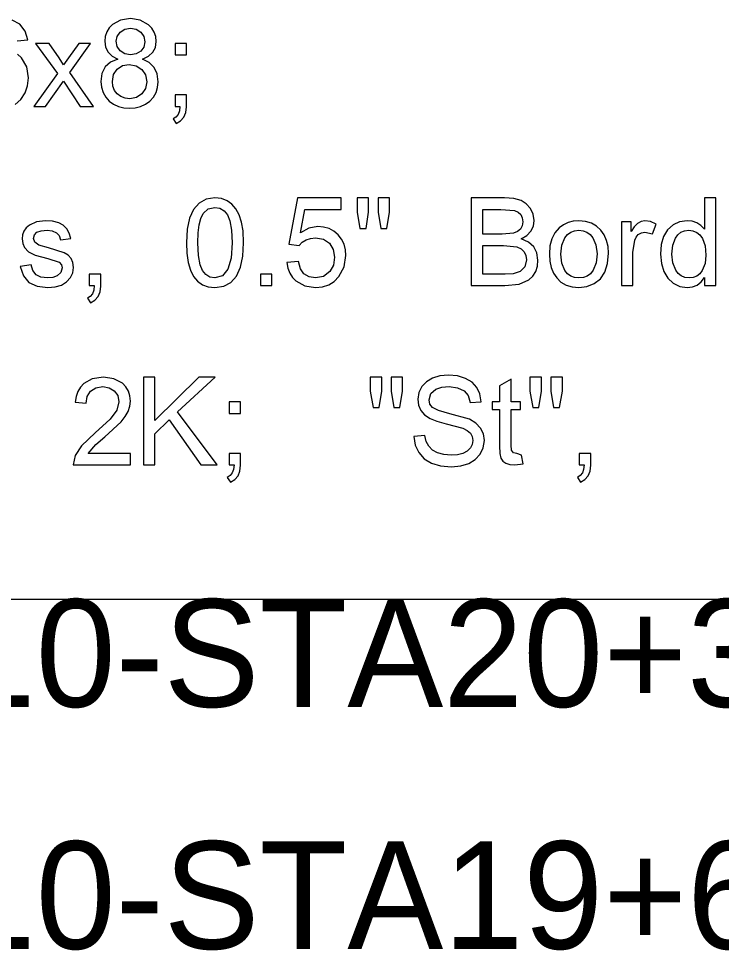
# Model space of a CAD drawing. Extents: x 1001568 to 1002149, y 1840825 to 1841423.
# Drawn here: x 1001948.936 to 1001951.551, y 1840980.163 to 1840983.629 of the extents above; entities that cross this region are included whole.
import ezdxf

# ---------------------------------------------------------------- set-up
doc = ezdxf.new("R2010")
doc.units = 0
for name, color, linetype in [('40', 7, 'Continuous'), ('R_No Plot', 7, 'Continuous'), ('SIGNS', 7, 'Continuous')]:
    doc.layers.add(name, color=color, linetype=linetype)

msp = doc.modelspace()

# ---------------------------------------------------------------- linework, layer by layer
at = {"layer": 'R_No Plot'}
msp.add_line((1001890.6501, 1840981.4691), (1001982.1327, 1840981.4691), dxfattribs=at)
at = {"layer": 'SIGNS'}
for points in [[(1001948.9702, 1840983.5493), (1001948.9603, 1840983.5825), (1001948.9406, 1840983.6076), (1001948.9124, 1840983.6233)], [(1001949.3049, 1840983.4779), (1001949.2776, 1840983.4664), (1001949.2581, 1840983.4488), (1001949.2464, 1840983.4251), (1001949.2426, 1840983.3953), (1001949.2446, 1840983.3736), (1001949.2505, 1840983.3542), (1001949.2602, 1840983.3369), (1001949.2737, 1840983.3221), (1001949.2894, 1840983.3103), (1001949.3073, 1840983.302), (1001949.3271, 1840983.297), (1001949.349, 1840983.2954), (1001949.3704, 1840983.2969), (1001949.3901, 1840983.3019), (1001949.4079, 1840983.3102), (1001949.424, 1840983.3218), (1001949.4377, 1840983.3365), (1001949.4477, 1840983.3536), (1001949.4534, 1840983.3728), (1001949.4554, 1840983.3942), (1001949.4515, 1840983.4233), (1001949.4406, 1840983.4471), (1001949.4223, 1840983.4652), (1001949.3967, 1840983.4779), (1001949.4192, 1840983.4888), (1001949.4354, 1840983.5035), (1001949.445, 1840983.5216), (1001949.4483, 1840983.5433), (1001949.4465, 1840983.5617), (1001949.441, 1840983.5784), (1001949.4319, 1840983.5931), (1001949.4194, 1840983.6062), (1001949.3889, 1840983.623), (1001949.352, 1840983.6287), (1001949.3152, 1840983.6231), (1001949.2853, 1840983.6066), (1001949.2728, 1840983.5939), (1001949.2639, 1840983.5793), (1001949.2586, 1840983.5628), (1001949.2568, 1840983.5444), (1001949.2599, 1840983.522), (1001949.2688, 1840983.5035), (1001949.2838, 1840983.4887), (1001949.3049, 1840983.4779)], [(1001949.2994, 1840983.5449), (1001949.3029, 1840983.5627), (1001949.3135, 1840983.5779), (1001949.3312, 1840983.5894), (1001949.3526, 1840983.5932), (1001949.3734, 1840983.5893), (1001949.3906, 1840983.5782), (1001949.402, 1840983.562), (1001949.4058, 1840983.5427), (1001949.4018, 1840983.5229), (1001949.3905, 1840983.5074), (1001949.3735, 1840983.4972), (1001949.353, 1840983.4939), (1001949.3312, 1840983.4975), (1001949.314, 1840983.5083), (1001949.3029, 1840983.5246), (1001949.2994, 1840983.5449)], [(1001948.9303, 1840983.5463), (1001948.9702, 1840983.5493)], [(1001948.9238, 1840983.3095), (1001948.9447, 1840983.3276), (1001948.9604, 1840983.3521), (1001948.9697, 1840983.3791), (1001948.9727, 1840983.4082), (1001948.9662, 1840983.4489), (1001948.9471, 1840983.4829), (1001948.9326, 1840983.4969)], [(1001949.2852, 1840983.3953), (1001949.2898, 1840983.4203), (1001949.3031, 1840983.4407), (1001949.323, 1840983.4541), (1001949.348, 1840983.4584), (1001949.3736, 1840983.4537), (1001949.3945, 1840983.4401), (1001949.4082, 1840983.4194), (1001949.4129, 1840983.394), (1001949.4083, 1840983.3687), (1001949.3949, 1840983.3485), (1001949.3745, 1840983.3352), (1001949.3494, 1840983.3308), (1001949.3321, 1840983.3329), (1001949.3163, 1840983.3392), (1001949.3025, 1840983.3491), (1001949.2929, 1840983.3617), (1001949.287, 1840983.3771), (1001949.2852, 1840983.3953)], [(1001949.5602, 1840982.7952), (1001949.5619, 1840982.756), (1001949.5669, 1840982.7221), (1001949.5752, 1840982.6934), (1001949.587, 1840982.67), (1001949.6018, 1840982.6517), (1001949.6201, 1840982.6389), (1001949.6417, 1840982.6311), (1001949.6666, 1840982.6287), (1001949.6993, 1840982.6336), (1001949.7258, 1840982.6478), (1001949.7464, 1840982.6714), (1001949.7612, 1840982.7039), (1001949.77, 1840982.7451), (1001949.773, 1840982.7952), (1001949.7711, 1840982.8389), (1001949.7657, 1840982.8722), (1001949.7564, 1840982.8993), (1001949.7445, 1840982.9215), (1001949.7299, 1840982.9388), (1001949.7127, 1840982.9514), (1001949.6909, 1840982.9595), (1001949.6666, 1840982.962), (1001949.6337, 1840982.957), (1001949.6075, 1840982.9428), (1001949.5867, 1840982.919), (1001949.572, 1840982.8865), (1001949.5631, 1840982.8452), (1001949.5602, 1840982.7952)], [(1001950.6202, 1840982.6358), (1001950.7456, 1840982.6358), (1001950.7979, 1840982.6411), (1001950.8346, 1840982.6574), (1001950.8493, 1840982.6713), (1001950.8599, 1840982.6882), (1001950.8663, 1840982.7078), (1001950.8685, 1840982.7303), (1001950.8645, 1840982.758), (1001950.8527, 1840982.7804), (1001950.8331, 1840982.7974), (1001950.8058, 1840982.8093), (1001950.827, 1840982.8223), (1001950.8423, 1840982.8382), (1001950.8514, 1840982.8569), (1001950.8543, 1840982.8785), (1001950.8507, 1840982.9013), (1001950.8405, 1840982.9223), (1001950.8249, 1840982.9399), (1001950.8053, 1840982.952), (1001950.7782, 1840982.9595), (1001950.7445, 1840982.962), (1001950.6202, 1840982.962), (1001950.6202, 1840982.6358)], [(1001951.4875, 1840982.6358), (1001951.53, 1840982.6358), (1001951.53, 1840982.962), (1001951.4875, 1840982.962), (1001951.4875, 1840982.8455), (1001951.4746, 1840982.8592), (1001951.4597, 1840982.869), (1001951.4424, 1840982.8749), (1001951.4231, 1840982.8769), (1001951.3955, 1840982.873), (1001951.371, 1840982.8615), (1001951.3503, 1840982.8428), (1001951.3358, 1840982.8184), (1001951.327, 1840982.7882), (1001951.3243, 1840982.7526), (1001951.3276, 1840982.7179), (1001951.3368, 1840982.6882), (1001951.3516, 1840982.6637), (1001951.3718, 1840982.645), (1001951.3962, 1840982.6326), (1001951.4232, 1840982.6287), (1001951.4432, 1840982.631), (1001951.4605, 1840982.638), (1001951.4753, 1840982.6495), (1001951.4875, 1840982.6657), (1001951.4875, 1840982.6358)], [(1001949.6028, 1840982.7953), (1001949.604, 1840982.8318), (1001949.6078, 1840982.8621), (1001949.6141, 1840982.8859), (1001949.6231, 1840982.9036), (1001949.6418, 1840982.9209), (1001949.6662, 1840982.9265), (1001949.6849, 1840982.9233), (1001949.7005, 1840982.914), (1001949.7129, 1840982.8986), (1001949.7219, 1840982.8771), (1001949.7282, 1840982.8424), (1001949.7305, 1840982.7953), (1001949.7264, 1840982.7377), (1001949.7145, 1840982.6967), (1001949.6945, 1840982.6721), (1001949.6666, 1840982.6641), (1001949.6478, 1840982.6672), (1001949.6324, 1840982.6765), (1001949.6201, 1840982.6919), (1001949.6113, 1840982.7135), (1001949.6049, 1840982.748), (1001949.6028, 1840982.7953)], [(1001950.6628, 1840982.8273), (1001950.6628, 1840982.9194), (1001950.7298, 1840982.9194), (1001950.7808, 1840982.9151), (1001950.7944, 1840982.9089), (1001950.8042, 1840982.8998), (1001950.8099, 1840982.8876), (1001950.8117, 1840982.8726), (1001950.8094, 1840982.8576), (1001950.803, 1840982.8457), (1001950.7923, 1840982.8368), (1001950.7776, 1840982.8308), (1001950.7353, 1840982.8273), (1001950.6628, 1840982.8273)], [(1001950.9109, 1840982.7528), (1001950.9126, 1840982.7264), (1001950.9177, 1840982.7029), (1001950.9261, 1840982.6821), (1001950.938, 1840982.6642), (1001950.954, 1840982.6485), (1001950.9733, 1840982.6374), (1001950.9955, 1840982.6308), (1001951.0209, 1840982.6287), (1001951.0503, 1840982.6324), (1001951.0774, 1840982.6432), (1001951.1007, 1840982.6614), (1001951.1174, 1840982.6863), (1001951.1273, 1840982.7178), (1001951.1307, 1840982.7561), (1001951.129, 1840982.7812), (1001951.1237, 1840982.8041), (1001951.1148, 1840982.8244), (1001951.1025, 1840982.8422), (1001951.0861, 1840982.8573), (1001951.0671, 1840982.8681), (1001951.0453, 1840982.8747), (1001951.0209, 1840982.8769), (1001950.9998, 1840982.8752), (1001950.9805, 1840982.8702), (1001950.9629, 1840982.8619), (1001950.9472, 1840982.8505), (1001950.9312, 1840982.8324), (1001950.9199, 1840982.8101), (1001950.9131, 1840982.7835), (1001950.9109, 1840982.7528)], [(1001950.9535, 1840982.7529), (1001950.9571, 1840982.7866), (1001950.9683, 1840982.8135), (1001950.9782, 1840982.8257), (1001950.9902, 1840982.8345), (1001951.0044, 1840982.8397), (1001951.0209, 1840982.8414), (1001951.0368, 1840982.8397), (1001951.0507, 1840982.8345), (1001951.0628, 1840982.8259), (1001951.0729, 1840982.814), (1001951.0843, 1840982.7871), (1001951.0882, 1840982.7542), (1001951.0846, 1840982.72), (1001951.0736, 1840982.6927), (1001951.0636, 1840982.6801), (1001951.0515, 1840982.6711), (1001951.0372, 1840982.6658), (1001951.0209, 1840982.6641), (1001951.0044, 1840982.6659), (1001950.9902, 1840982.6712), (1001950.9782, 1840982.6798), (1001950.9683, 1840982.6921), (1001950.9571, 1840982.7189), (1001950.9535, 1840982.7529)], [(1001951.3669, 1840982.7527), (1001951.37, 1840982.7856), (1001951.3796, 1840982.812), (1001951.3885, 1840982.8248), (1001951.3998, 1840982.834), (1001951.4133, 1840982.8396), (1001951.4291, 1840982.8414), (1001951.445, 1840982.8394), (1001951.459, 1840982.8337), (1001951.4708, 1840982.824), (1001951.4803, 1840982.8107), (1001951.49, 1840982.7832), (1001951.4934, 1840982.7493), (1001951.4899, 1840982.7179), (1001951.4798, 1840982.6921), (1001951.4704, 1840982.6796), (1001951.4592, 1840982.671), (1001951.4459, 1840982.6657), (1001951.4308, 1840982.6641), (1001951.4151, 1840982.666), (1001951.4017, 1840982.6715), (1001951.3903, 1840982.6807), (1001951.3809, 1840982.6936), (1001951.3704, 1840982.7203), (1001951.3669, 1840982.7527)], [(1001950.6628, 1840982.6783), (1001950.6628, 1840982.7847), (1001950.7405, 1840982.7847), (1001950.7894, 1840982.7794), (1001950.8055, 1840982.772), (1001950.8169, 1840982.7618), (1001950.8237, 1840982.7481), (1001950.8259, 1840982.7315), (1001950.8193, 1840982.7054), (1001950.8026, 1840982.6887), (1001950.7767, 1840982.6798), (1001950.7465, 1840982.6783), (1001950.6628, 1840982.6783)]]:
    msp.add_lwpolyline(points, dxfattribs=at)
for points in [[(1001948.9929, 1840983.3024), (1001949.0364, 1840983.3024), (1001949.1036, 1840983.3963), (1001949.1653, 1840983.3024), (1001949.2147, 1840983.3024), (1001949.1265, 1840983.4281), (1001949.2042, 1840983.5365), (1001949.1605, 1840983.5365), (1001949.1219, 1840983.4824), (1001949.1034, 1840983.4566), (1001949.0868, 1840983.4824), (1001949.0501, 1840983.5365), (1001948.9994, 1840983.5365), (1001949.0804, 1840983.4244)], [(1001949.5181, 1840983.4939), (1001949.5607, 1840983.4939), (1001949.5607, 1840983.5365), (1001949.5181, 1840983.5365)], [(1001949.5181, 1840983.3024), (1001949.5365, 1840983.3024), (1001949.5344, 1840983.2857), (1001949.5295, 1840983.2723), (1001949.5217, 1840983.2622), (1001949.511, 1840983.2556), (1001949.5224, 1840983.2386), (1001949.5391, 1840983.2485), (1001949.551, 1840983.2621), (1001949.5582, 1840983.2795), (1001949.5607, 1840983.3009), (1001949.5607, 1840983.345), (1001949.5181, 1840983.345)], [(1001949.9343, 1840982.7214), (1001949.938, 1840982.7007), (1001949.9449, 1840982.6824), (1001949.9548, 1840982.6665), (1001949.968, 1840982.6529), (1001950.0005, 1840982.6347), (1001950.0408, 1840982.6287), (1001950.0669, 1840982.6313), (1001950.0901, 1840982.6389), (1001950.1104, 1840982.6515), (1001950.1279, 1840982.6692), (1001950.1476, 1840982.7054), (1001950.1542, 1840982.7475), (1001950.1523, 1840982.7694), (1001950.1469, 1840982.7896), (1001950.1378, 1840982.8079), (1001950.1252, 1840982.8243), (1001950.1091, 1840982.838), (1001950.0912, 1840982.8479), (1001950.0711, 1840982.8536), (1001950.0492, 1840982.8556), (1001950.0164, 1840982.8497), (1001949.9853, 1840982.8326), (1001950.0013, 1840982.9194), (1001950.1359, 1840982.9194), (1001950.1359, 1840982.962), (1001949.9732, 1840982.962), (1001949.9415, 1840982.7904), (1001949.9799, 1840982.7855), (1001949.9916, 1840982.7976), (1001950.0058, 1840982.8062), (1001950.022, 1840982.8113), (1001950.0406, 1840982.8131), (1001950.0703, 1840982.808), (1001950.0928, 1840982.7931), (1001950.1069, 1840982.7703), (1001950.1117, 1840982.7414), (1001950.1071, 1840982.712), (1001950.0935, 1840982.6878), (1001950.0706, 1840982.67), (1001950.0413, 1840982.6641), (1001950.0168, 1840982.6679), (1001949.9979, 1840982.6793), (1001949.9847, 1840982.6984), (1001949.9772, 1840982.7251)], [(1001950.206, 1840982.8485), (1001950.2288, 1840982.8485), (1001950.2382, 1840982.9095), (1001950.2382, 1840982.962), (1001950.1956, 1840982.962), (1001950.1956, 1840982.9095)], [(1001950.2838, 1840982.8485), (1001950.3062, 1840982.8485), (1001950.3162, 1840982.9095), (1001950.3162, 1840982.962), (1001950.2736, 1840982.962), (1001950.2736, 1840982.9095)], [(1001948.9424, 1840982.7063), (1001948.9539, 1840982.6721), (1001948.9747, 1840982.6478), (1001949.0049, 1840982.6334), (1001949.0445, 1840982.6287), (1001949.0722, 1840982.631), (1001949.0955, 1840982.6379), (1001949.1143, 1840982.6493), (1001949.129, 1840982.6654), (1001949.1381, 1840982.6837), (1001949.1409, 1840982.703), (1001949.1385, 1840982.7213), (1001949.1318, 1840982.7366), (1001949.1208, 1840982.7488), (1001949.1054, 1840982.7579), (1001949.047, 1840982.7764), (1001949.0119, 1840982.7866), (1001948.9968, 1840982.7971), (1001948.992, 1840982.8112), (1001948.9952, 1840982.8244), (1001949.0046, 1840982.8339), (1001949.0201, 1840982.8396), (1001949.0419, 1840982.8414), (1001949.0616, 1840982.8391), (1001949.0767, 1840982.8325), (1001949.0868, 1840982.8215), (1001949.0922, 1840982.8063), (1001949.1303, 1840982.8115), (1001949.1246, 1840982.8313), (1001949.1152, 1840982.8475), (1001949.1021, 1840982.8601), (1001949.0853, 1840982.869), (1001949.0623, 1840982.875), (1001949.0365, 1840982.8769), (1001949.0025, 1840982.8727), (1001948.9764, 1840982.8605), (1001948.9645, 1840982.85), (1001948.9561, 1840982.8379), (1001948.9511, 1840982.8243), (1001948.9494, 1840982.8092), (1001948.9515, 1840982.7924), (1001948.9582, 1840982.7776), (1001948.9734, 1840982.7618), (1001948.9974, 1840982.7495), (1001949.0454, 1840982.7363), (1001949.0865, 1840982.7227), (1001949.0954, 1840982.7135), (1001949.0984, 1840982.7015), (1001949.0937, 1840982.6843), (1001949.08, 1840982.6721), (1001949.0635, 1840982.6661), (1001949.0438, 1840982.6641), (1001949.0193, 1840982.6671), (1001949.001, 1840982.6762), (1001948.9886, 1840982.6914), (1001948.9823, 1840982.7128)], [(1001951.1793, 1840982.6358), (1001951.2218, 1840982.6358), (1001951.2218, 1840982.7584), (1001951.2284, 1840982.8048), (1001951.2337, 1840982.8164), (1001951.2415, 1840982.8253), (1001951.2533, 1840982.832), (1001951.2659, 1840982.8343), (1001951.2945, 1840982.8279), (1001951.308, 1840982.8643), (1001951.2869, 1840982.8737), (1001951.2665, 1840982.8769), (1001951.2523, 1840982.8743), (1001951.239, 1840982.8668), (1001951.2264, 1840982.8543), (1001951.2147, 1840982.8369), (1001951.2147, 1840982.8728), (1001951.1793, 1840982.8728)], [(1001949.1992, 1840982.6358), (1001949.2176, 1840982.6358), (1001949.2155, 1840982.6191), (1001949.2107, 1840982.6057), (1001949.2028, 1840982.5956), (1001949.1921, 1840982.5889), (1001949.2035, 1840982.572), (1001949.2202, 1840982.5818), (1001949.2321, 1840982.5955), (1001949.2393, 1840982.6129), (1001949.2418, 1840982.6342), (1001949.2418, 1840982.6783), (1001949.1992, 1840982.6783)], [(1001949.8357, 1840982.6358), (1001949.8783, 1840982.6358), (1001949.8783, 1840982.6783), (1001949.8357, 1840982.6783)], [(1001950.4067, 1840982.0741), (1001950.4118, 1840982.0421), (1001950.4247, 1840982.0145), (1001950.4451, 1840981.9915), (1001950.4723, 1840981.9751), (1001950.5063, 1840981.9652), (1001950.5472, 1840981.962), (1001950.5809, 1840981.9651), (1001950.6106, 1840981.9746), (1001950.6344, 1840981.9891), (1001950.6529, 1840982.0085), (1001950.6651, 1840982.0326), (1001950.6691, 1840982.0592), (1001950.6655, 1840982.0843), (1001950.6549, 1840982.1061), (1001950.6375, 1840982.124), (1001950.6135, 1840982.1385), (1001950.54, 1840982.1589), (1001950.4979, 1840982.1711), (1001950.4761, 1840982.1824), (1001950.4664, 1840982.1954), (1001950.4634, 1840982.2111), (1001950.4699, 1840982.2342), (1001950.489, 1840982.2503), (1001950.5108, 1840982.2576), (1001950.5377, 1840982.2599), (1001950.5695, 1840982.256), (1001950.5933, 1840982.245), (1001950.609, 1840982.2266), (1001950.6164, 1840982.201), (1001950.6574, 1840982.2041), (1001950.6526, 1840982.2329), (1001950.6413, 1840982.2571), (1001950.6234, 1840982.2762), (1001950.5989, 1840982.2906), (1001950.5687, 1840982.2996), (1001950.5353, 1840982.3024), (1001950.5036, 1840982.2996), (1001950.4756, 1840982.2913), (1001950.4531, 1840982.2784), (1001950.4359, 1840982.2604), (1001950.4247, 1840982.2379), (1001950.4209, 1840982.2128), (1001950.4238, 1840982.1908), (1001950.4324, 1840982.1718), (1001950.4468, 1840982.1555), (1001950.4672, 1840982.142), (1001950.4925, 1840982.1315), (1001950.527, 1840982.1222), (1001950.5883, 1840982.1057), (1001950.605, 1840982.0973), (1001950.6169, 1840982.0869), (1001950.6241, 1840982.0744), (1001950.6266, 1840982.0598), (1001950.6241, 1840982.0451), (1001950.6171, 1840982.0318), (1001950.6048, 1840982.0197), (1001950.5888, 1840982.0112), (1001950.5687, 1840982.0061), (1001950.5449, 1840982.0046), (1001950.5178, 1840982.007), (1001950.4944, 1840982.0139), (1001950.476, 1840982.0243), (1001950.462, 1840982.0384), (1001950.4526, 1840982.0563), (1001950.4477, 1840982.0778)], [(1001949.3521, 1840982.0116), (1001949.1951, 1840982.0116), (1001949.2238, 1840982.0447), (1001949.2573, 1840982.0732), (1001949.318, 1840982.1296), (1001949.3328, 1840982.1487), (1001949.3436, 1840982.168), (1001949.3499, 1840982.1872), (1001949.3521, 1840982.2065), (1001949.3502, 1840982.2261), (1001949.3446, 1840982.2436), (1001949.3352, 1840982.259), (1001949.3222, 1840982.2724), (1001949.2905, 1840982.2896), (1001949.2516, 1840982.2953), (1001949.2104, 1840982.2893), (1001949.1784, 1840982.2715), (1001949.1661, 1840982.2582), (1001949.1567, 1840982.2425), (1001949.1503, 1840982.2239), (1001949.1469, 1840982.2028), (1001949.1871, 1840982.1987), (1001949.1913, 1840982.2239), (1001949.2038, 1840982.2434), (1001949.2234, 1840982.2558), (1001949.2495, 1840982.2599), (1001949.2727, 1840982.2559), (1001949.2917, 1840982.2447), (1001949.305, 1840982.2266), (1001949.3096, 1840982.204), (1001949.3012, 1840982.173), (1001949.2767, 1840982.1387), (1001949.221, 1840982.0882), (1001949.1696, 1840982.0395), (1001949.1465, 1840982.0035), (1001949.1393, 1840981.9691), (1001949.3521, 1840981.9691)], [(1001949.4006, 1840981.9691), (1001949.4432, 1840981.9691), (1001949.4432, 1840982.0841), (1001949.4961, 1840982.1365), (1001949.6139, 1840981.9691), (1001949.6747, 1840981.9691), (1001949.5269, 1840982.1668), (1001949.667, 1840982.2953), (1001949.6063, 1840982.2953), (1001949.4432, 1840982.134), (1001949.4432, 1840982.2953), (1001949.4006, 1840982.2953)], [(1001950.2549, 1840982.1818), (1001950.2777, 1840982.1818), (1001950.287, 1840982.2428), (1001950.287, 1840982.2953), (1001950.2444, 1840982.2953), (1001950.2444, 1840982.2428)], [(1001950.3327, 1840982.1818), (1001950.355, 1840982.1818), (1001950.365, 1840982.2428), (1001950.365, 1840982.2953), (1001950.3225, 1840982.2953), (1001950.3225, 1840982.2428)], [(1001950.8073, 1840982.005), (1001950.7903, 1840982.0116), (1001950.7769, 1840982.0144), (1001950.7704, 1840982.0242), (1001950.7683, 1840982.0429), (1001950.7683, 1840982.1748), (1001950.8037, 1840982.1748), (1001950.8037, 1840982.2031), (1001950.7683, 1840982.2031), (1001950.7683, 1840982.2882), (1001950.7257, 1840982.2634), (1001950.7257, 1840982.2031), (1001950.6974, 1840982.2031), (1001950.6974, 1840982.1748), (1001950.7257, 1840982.1748), (1001950.7257, 1840982.0404), (1001950.727, 1840982.011), (1001950.7307, 1840981.9937), (1001950.7379, 1840981.9827), (1001950.749, 1840981.975), (1001950.7637, 1840981.9704), (1001950.7822, 1840981.9691), (1001950.8129, 1840981.9724)], [(1001950.8489, 1840982.1818), (1001950.8718, 1840982.1818), (1001950.8811, 1840982.2428), (1001950.8811, 1840982.2953), (1001950.8385, 1840982.2953), (1001950.8385, 1840982.2428)], [(1001950.9267, 1840982.1818), (1001950.9491, 1840982.1818), (1001950.9591, 1840982.2428), (1001950.9591, 1840982.2953), (1001950.9166, 1840982.2953), (1001950.9166, 1840982.2428)], [(1001949.7197, 1840982.1606), (1001949.7622, 1840982.1606), (1001949.7622, 1840982.2031), (1001949.7197, 1840982.2031)], [(1001949.7197, 1840981.9691), (1001949.738, 1840981.9691), (1001949.736, 1840981.9524), (1001949.7311, 1840981.939), (1001949.7232, 1840981.9289), (1001949.7126, 1840981.9223), (1001949.724, 1840981.9053), (1001949.7406, 1840981.9152), (1001949.7526, 1840981.9288), (1001949.7598, 1840981.9462), (1001949.7622, 1840981.9676), (1001949.7622, 1840982.0116), (1001949.7197, 1840982.0116)], [(1001951.022, 1840981.9691), (1001951.0404, 1840981.9691), (1001951.0384, 1840981.9524), (1001951.0335, 1840981.939), (1001951.0256, 1840981.9289), (1001951.015, 1840981.9223), (1001951.0263, 1840981.9053), (1001951.043, 1840981.9152), (1001951.055, 1840981.9288), (1001951.0622, 1840981.9462), (1001951.0646, 1840981.9676), (1001951.0646, 1840982.0116), (1001951.022, 1840982.0116)]]:
    msp.add_lwpolyline(points, close=True, dxfattribs=at)

# ---------------------------------------------------------------- texts
at = {"layer": '40'}
for s, p in [('SS-26S-10-STA20+35SB', (1001946.6811, 1840981.0691)), ('SS-26S-10-STA19+65NB', (1001946.6811, 1840980.1691))]:
    msp.add_text(s, height=0.4, rotation=0, dxfattribs=at).set_placement(p)

doc.saveas('drawing.dxf')
